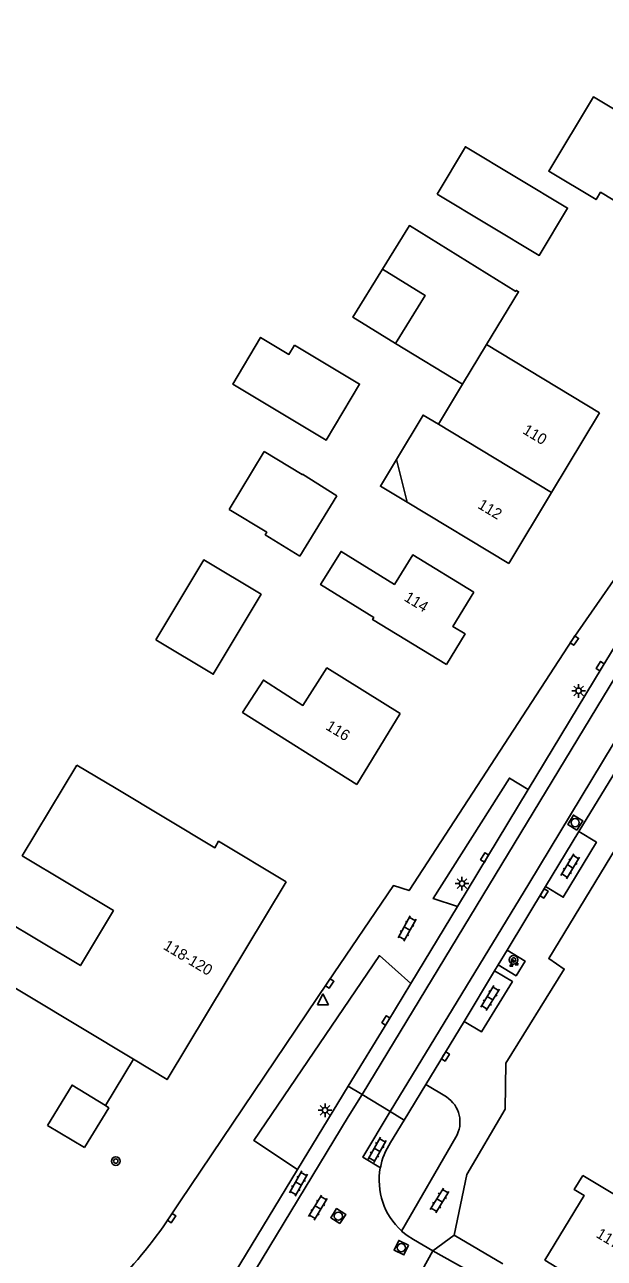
# Model space of a CAD drawing. Extents: x 136000 to 141000, y 400494 to 402006.
# Drawn here: x 137467.4 to 137520.6, y 401829.6 to 401942.8 of the extents above; entities that cross this region are included whole.
import ezdxf

# ---------------------------------------------------------------- set-up
doc = ezdxf.new("R2010")
doc.units = 0
for name, color, linetype in [('gg-afsc-muur', 7, 'Continuous'), ('gg-anno-huisnummerreeks BGT', 7, 'Continuous'), ('gg-bbg-bijgebouw', 7, 'Continuous'), ('gg-bbg-gedigitaliseerde bebouwing', 7, 'Continuous'), ('gg-bbg-gedigitaliseerde bebouwing onder overbouw', 7, 'Continuous'), ('gg-bbg-gedigitaliseerde bijgebouw', 7, 'Continuous'), ('gg-bbg-gedigitaliseerde overbouw', 7, 'Continuous'), ('gg-bbg-hoofdgebouw', 7, 'Continuous'), ('gg-bbg-luifel en loopbrug', 7, 'Continuous'), ('gg-bbg-tussenscheiding', 7, 'Continuous'), ('gg-knt-verharding', 7, 'Continuous'), ('gg-knt-verharding nz', 7, 'Continuous'), ('gt-grn-vlakafsluiter', 7, 'Continuous'), ('gt-symb-boom', 7, 'Continuous'), ('gt-symb-groenvak', 7, 'Continuous'), ('gt-symb-klinker verharding', 7, 'Continuous'), ('gt-symb-kolk', 7, 'Continuous'), ('gt-symb-lichtmast', 7, 'Continuous'), ('gt-symb-rioolschacht', 7, 'Continuous'), ('gt-symb-waterafsluiter', 7, 'Continuous')]:
    doc.layers.add(name, color=color, linetype=linetype)

# ---------------------------------------------------------------- blocks, each defined once
blk = doc.blocks.new('gt0-LMAST')
at = {"layer": 'gt-symb-lichtmast'}
for p, q in [((-0.18, 0.17), (-0.45, 0.44)), ((-0.01, 0.25), (-0.01, 0.62)), ((0.17, 0.17), (0.44, 0.44)), ((-0.26, 0), (-0.63, 0)), ((-0.18, -0.18), (-0.45, -0.45)), ((-0.01, -0.25), (-0.01, -0.63)), ((0.44, -0.45), (0.17, -0.18)), ((0.24, 0), (0.62, 0))]:
    blk.add_line(p, q, dxfattribs=at)
blk.add_circle((-0.01, 0), 0.25, dxfattribs=at)
blk = doc.blocks.new('gt0-KOLK')
at = {"layer": 'gt-symb-kolk'}
blk.add_lwpolyline([(0, 0), (0.38, 0), (0.38, 0.4), (-0.38, 0.4), (-0.38, 0), (0, 0)], dxfattribs=at)
blk = doc.blocks.new('gt0-RS')
at = {"layer": 'gt-symb-rioolschacht'}
blk.add_lwpolyline([(-0.5, -0.5), (0.5, -0.5), (0.5, 0.5), (-0.5, 0.5)], close=True, dxfattribs=at)
blk.add_circle((0, 0), 0.375, dxfattribs=at)
blk = doc.blocks.new('gt0-KL1')
at = {"layer": 'gt-symb-klinker verharding'}
for p, q in [((-1.15, 0.3), (1.15, 0.3)), ((-1, -0.3), (-1, 0.3)), ((-0.5, 0.3), (-0.5, 0.45)), ((0, -0.3), (0, 0.3)), ((0.5, 0.3), (0.5, 0.45)), ((1, -0.3), (1, 0.3)), ((-1.15, -0.3), (1.15, -0.3)), ((-0.5, -0.45), (-0.5, -0.3)), ((0.5, -0.45), (0.5, -0.3))]:
    blk.add_line(p, q, dxfattribs=at)
blk = doc.blocks.new('gt0-BOOM')
at = {"layer": 'gt-symb-boom'}
for radius in [0.4, 0.2]:
    blk.add_circle((0, 0), radius, dxfattribs=at)
blk = doc.blocks.new('gt0-WAFSL')
at = {"layer": 'gt-symb-waterafsluiter'}
for p, q in [((-0.5, -0.33), (0, 0.67)), ((0, 0.67), (0.5, -0.33)), ((0.5, -0.33), (-0.5, -0.33))]:
    blk.add_line(p, q, dxfattribs=at)
blk = doc.blocks.new('gt0-GRVAK')
at = {"layer": 'gt-symb-groenvak'}
for p, q in [((-0.11, 0.19), (-0.23, 0.24)), ((-0.18, 0.15), (0.09, 0.15)), ((-0.09, 0.21), (-0.16, 0.32)), ((-0.05, 0.21), (-0.05, 0.39)), ((0, 0.21), (0.06, 0.32)), ((0.02, 0.19), (0.13, 0.24)), ((0.26, -0.05), (0.2, 0.06)), ((0.3, -0.05), (0.3, 0.13)), ((0.35, -0.05), (0.41, 0.06)), ((-0.24, -0.23), (-0.36, -0.18)), ((-0.32, -0.26), (-0.05, -0.26)), ((-0.23, -0.21), (-0.29, -0.09)), ((-0.18, -0.2), (-0.18, -0.02)), ((-0.14, -0.21), (-0.07, -0.09)), ((-0.12, -0.23), (0, -0.18)), ((0.24, -0.07), (0.12, -0.02)), ((0.17, -0.11), (0.44, -0.11)), ((0.37, -0.07), (0.49, -0.02))]:
    blk.add_line(p, q, dxfattribs=at)

msp = doc.modelspace()

# ---------------------------------------------------------------- linework, layer by layer
at = {"layer": 'gg-afsc-muur'}
msp.add_line((137474.83, 401843.62), (137477.4, 401847.87), dxfattribs=at)
at = {"layer": 'gg-bbg-bijgebouw'}
for p, q in [((137501.45, 401913.53), (137507.62, 401909.8)), ((137472.91, 401839.77), (137469.51, 401841.81))]:
    msp.add_line(p, q, dxfattribs=at)
for points in [[(137509.82, 401913.43), (137512.75, 401918.28), (137512.55, 401918.4), (137512.49, 401918.31), (137502.74, 401924.35), (137500.27, 401920.35)], [(137500.27, 401920.35), (137504.18, 401917.93), (137501.45, 401913.53)], [(137472.91, 401839.77), (137475.15, 401843.42), (137474.83, 401843.62)]]:
    msp.add_lwpolyline(points, dxfattribs=at)
at = {"layer": 'gg-bbg-gedigitaliseerde bebouwing'}
for p, q in [((137502.52, 401898.97), (137511.87, 401893.35)), ((137472.21, 401874.86), (137475.81, 401872.71))]:
    msp.add_line(p, q, dxfattribs=at)
for points in [[(137522.83, 401931.67), (137523.96, 401933.55), (137519.62, 401936.15), (137515.52, 401929.32), (137519.87, 401926.72), (137520.28, 401927.4), (137522.45, 401926.1)], [(137505.4, 401906.12), (137503.99, 401906.96), (137501.55, 401902.88)], [(137506.13, 401884.07), (137499.36, 401888.21), (137499.47, 401888.38), (137494.59, 401891.41), (137496.47, 401894.46), (137501.36, 401891.43), (137503.04, 401894.14), (137508.66, 401890.72)], [(137501.89, 401879.6), (137495.17, 401883.77), (137492.96, 401880.33), (137489.33, 401882.66), (137487.42, 401879.69), (137497.92, 401873.08)], [(137477.4, 401847.87), (137462.89, 401856.6), (137465.4, 401860.76), (137472.54, 401856.47), (137475.57, 401861.51), (137467.21, 401866.54), (137472.21, 401874.86)], [(137491.41, 401864.15), (137485.23, 401867.87), (137484.88, 401867.28), (137475.81, 401872.71)]]:
    msp.add_lwpolyline(points, dxfattribs=at)
at = {"layer": 'gg-bbg-gedigitaliseerde bebouwing onder overbouw'}
msp.add_line((137501.55, 401902.88), (137502.52, 401898.97), dxfattribs=at)
at = {"layer": 'gg-bbg-gedigitaliseerde bijgebouw'}
for p, q in [((137486.19, 401898.31), (137489.42, 401903.63)), ((137492.68, 401894.03), (137496.09, 401899.57))]:
    msp.add_line(p, q, dxfattribs=at)
for points in [[(137505.27, 401927.23), (137507.87, 401931.57), (137517.25, 401925.95), (137514.65, 401921.6), (137505.27, 401927.23)], [(137492.2, 401913.38), (137491.68, 401912.52), (137489.08, 401914.08), (137486.53, 401909.81), (137489.13, 401908.25)], [(137492.2, 401913.38), (137498.17, 401909.8), (137495.1, 401904.67), (137489.13, 401908.25)], [(137489.42, 401903.63), (137492.9, 401901.51), (137492.92, 401901.54), (137496.09, 401899.57)], [(137486.19, 401898.31), (137489.65, 401896.21), (137489.51, 401895.98), (137492.68, 401894.03)], [(137479.46, 401886.35), (137484.73, 401883.19), (137489.13, 401890.53), (137483.86, 401893.68), (137479.46, 401886.35)], [(137474.83, 401843.62), (137471.77, 401845.5), (137469.51, 401841.81)]]:
    msp.add_lwpolyline(points, dxfattribs=at)
at = {"layer": 'gg-bbg-gedigitaliseerde overbouw'}
msp.add_lwpolyline([(137501.55, 401902.88), (137500.08, 401900.43), (137502.52, 401898.97)], dxfattribs=at)
at = {"layer": 'gg-bbg-hoofdgebouw'}
for p, q in [((137520.18, 401907.17), (137509.82, 401913.43)), ((137507.62, 401909.8), (137505.4, 401906.12)), ((137515.79, 401899.87), (137520.18, 401907.17)), ((137511.87, 401893.35), (137515.79, 401899.87)), ((137497.92, 401873.08), (137501.89, 401879.6))]:
    msp.add_line(p, q, dxfattribs=at)
for points in [[(137508.66, 401890.72), (137506.73, 401887.56), (137507.84, 401886.89), (137506.13, 401884.07)], [(137491.41, 401864.15), (137480.5, 401846.01), (137477.4, 401847.87)], [(137522.4, 401825.02), (137515.18, 401829.46), (137518.76, 401835.38), (137517.87, 401835.92), (137518.66, 401837.22)], [(137518.66, 401837.22), (137523.4, 401834.36), (137524.19, 401835.63), (137527.58, 401833.58)]]:
    msp.add_lwpolyline(points, dxfattribs=at)
at = {"layer": 'gg-bbg-luifel en loopbrug'}
msp.add_lwpolyline([(137501.45, 401913.53), (137497.54, 401915.95), (137500.27, 401920.35)], dxfattribs=at)
at = {"layer": 'gg-bbg-tussenscheiding'}
for p, q in [((137507.62, 401909.8), (137509.82, 401913.43)), ((137505.4, 401906.12), (137515.79, 401899.87))]:
    msp.add_line(p, q, dxfattribs=at)
at = {"layer": 'gg-knt-verharding'}
for p, q in [((137521.74, 401874.43), (137518.3, 401868.76)), ((137513.65, 401872.63), (137507.15, 401861.89)), ((137518.3, 401868.76), (137515.24, 401863.72)), ((137515.24, 401863.72), (137511.7, 401857.88)), ((137507.15, 401861.89), (137502.86, 401854.82)), ((137511.7, 401857.88), (137510.89, 401856.53)), ((137510.56, 401855.98), (137507.75, 401851.35)), ((137510.89, 401856.53), (137510.56, 401855.98)), ((137507.75, 401851.35), (137504.24, 401845.56)), ((137492.46, 401837.76), (137497.12, 401845.42)), ((137498.4, 401844.64), (137497.12, 401845.42)), ((137504.24, 401845.56), (137502.25, 401842.3)), ((137506.13, 401844.42), (137504.24, 401845.56)), ((137500.98, 401843.07), (137498.4, 401844.64)), ((137502.25, 401842.3), (137500.98, 401843.07)), ((137502.25, 401842.3), (137501.01, 401840.24)), ((137506.99, 401840.72), (137502.02, 401832.12)), ((137506.83, 401831.73), (137511.32, 401829.1)), ((137502.61, 401826.18), (137504.89, 401830.29))]:
    msp.add_line(p, q, dxfattribs=at)
for points in [[(137506.83, 401831.73), (137508.01, 401837.3), (137511.52, 401843.3), (137511.6, 401847.52), (137516.95, 401856.15), (137515.53, 401857.11), (137524.06, 401871.14), (137523.73, 401871.37), (137534.68, 401889.55), (137545.17, 401906.93), (137560.58, 401932.37), (137567.66, 401943.98), (137574.06, 401954.63), (137597.93, 401993.86)], [(137513.65, 401872.63), (137520.42, 401883.83), (137530.04, 401899.6), (137552.86, 401937.3), (137576.81, 401976.82), (137577.38, 401977.65), (137577.99, 401978.46), (137578.65, 401979.45)], [(137563.07, 401959.03), (137552.03, 401940.83), (137538.65, 401918.68), (137524.32, 401895.05), (137523.92, 401895.3), (137517.71, 401886.39), (137502.71, 401863.34), (137501.27, 401863.8), (137495.26, 401854.94), (137481.68, 401834.81), (137480.75, 401833.42)], [(137507.15, 401861.89), (137504.93, 401862.62), (137511.92, 401873.67), (137513.65, 401872.63)], [(137510.89, 401856.53), (137512.53, 401855.54), (137513.35, 401856.88), (137511.7, 401857.88)], [(137492.46, 401837.76), (137488.47, 401840.42), (137499.99, 401857.39), (137502.86, 401854.82)], [(137502.86, 401854.82), (137500.75, 401851.34), (137497.12, 401845.42)], [(137504.89, 401830.29), (137512.72, 401825.94), (137513.66, 401825.36)]]:
    msp.add_lwpolyline(points, dxfattribs=at)
for centre, radius, start, end in [((137504.64, 401842.12), 2.74, 329.1513, 57.0707), ((137506.14, 401836.81), 6.17, 146.3266, 169.6789), ((137506.24, 401836.77), 6.28, 169.4316, 227.705), ((137441.84, 401859.9), 47.08, 304.5926, 325.7588)]:
    msp.add_arc(centre, radius, start, end, dxfattribs=at)
at = {"layer": 'gg-knt-verharding nz'}
for points in [[(137587.59, 401991.65), (137574.35, 401969.86), (137561.66, 401948.93), (137553.97, 401936.32), (137542.97, 401918.09), (137531.27, 401898.79), (137521.68, 401883.02), (137498.4, 401844.64)], [(137590.15, 401990.09), (137564.13, 401947.17), (137556.6, 401934.8), (137545.53, 401916.46), (137534.03, 401897.21), (137524.29, 401881.49), (137513.69, 401863.96), (137500.98, 401843.07)], [(137518.3, 401868.76), (137519.9, 401867.78), (137516.86, 401862.73), (137515.24, 401863.72)], [(137510.56, 401855.98), (137512.19, 401855), (137509.35, 401850.38), (137507.75, 401851.35)], [(137498.4, 401844.64), (137497.12, 401842.6), (137487.92, 401827.4), (137486.5, 401825.44)], [(137500.98, 401843.07), (137498.45, 401838.9), (137500.07, 401837.92)], [(137492.46, 401837.76), (137486.64, 401828.18), (137485.25, 401826.2)], [(137504.89, 401830.29), (137503.1, 401831.33), (137502.54, 401831.7), (137502.02, 401832.12)]]:
    msp.add_lwpolyline(points, dxfattribs=at)
at = {"layer": 'gt-grn-vlakafsluiter'}
msp.add_line((137504.89, 401830.29), (137506.83, 401831.73), dxfattribs=at)

# ---------------------------------------------------------------- block references
at = {"layer": 'gt-symb-boom'}
for p in [(137512.3, 401856.99), (137475.79, 401838.54)]:
    msp.add_blockref('gt0-BOOM', p, dxfattribs=at)
at = {"layer": 'gt-symb-groenvak'}
msp.add_blockref('gt0-GRVAK', (137512.27, 401856.66), dxfattribs=at)
at = {"layer": 'gt-symb-klinker verharding'}
for p, rotation in [((137517.49, 401865.57), 58.86920085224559), ((137502.52, 401859.87), 60.79515967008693), ((137510.14, 401853.49), -121.59249156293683), ((137499.77, 401839.57), 60.79515966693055), ((137492.55, 401836.48), 60.79515966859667), ((137494.34, 401834.27), 58.66279427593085), ((137505.51, 401834.92), 58.662794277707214)]:
    msp.add_blockref('gt0-KL1', p, dxfattribs=dict(at, rotation=rotation))
at = {"layer": 'gt-symb-kolk'}
for p, rotation in [((137517.71, 401886.39), -124.81815275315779), ((137520.42, 401883.83), 58.61825577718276), ((137509.81, 401866.29), 58.82865097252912), ((137514.92, 401863.19), -121.27654259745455), ((137495.26, 401854.94), -124.1265429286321), ((137500.75, 401851.34), 58.770512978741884), ((137505.87, 401848.24), -121.17134902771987), ((137480.75, 401833.42), -123.53338752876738)]:
    msp.add_blockref('gt0-KOLK', p, dxfattribs=dict(at, rotation=rotation))
at = {"layer": 'gt-symb-lichtmast'}
for p in [(137518.27, 401881.67), (137507.57, 401863.99), (137495, 401843.2)]:
    msp.add_blockref('gt0-LMAST', p, dxfattribs=at)
at = {"layer": 'gt-symb-rioolschacht'}
for p, rotation in [((137517.95, 401869.58), 58.506165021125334), ((137496.21, 401833.49), 57.28804715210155), ((137501.99, 401830.59), 154.52485925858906)]:
    msp.add_blockref('gt0-RS', p, dxfattribs=dict(at, rotation=rotation))
at = {"layer": 'gt-symb-waterafsluiter'}
msp.add_blockref('gt0-WAFSL', (137494.8, 401853.2), dxfattribs=at)

# ---------------------------------------------------------------- texts
at = {"layer": 'gg-anno-huisnummerreeks BGT'}
for s, rotation, p in [('110', 329, (137513.05, 401905.33)), ('112', 329, (137508.93, 401898.48)), ('114', 328.7, (137502.17, 401889.99)), ('116', 328.7, (137494.98, 401878.18)), ('118-120', 329, (137480.07, 401858.03)), ('117', 328.9, (137519.79, 401831.6))]:
    msp.add_text(s, height=1, rotation=rotation, dxfattribs=at).set_placement(p)

doc.saveas('drawing.dxf')
